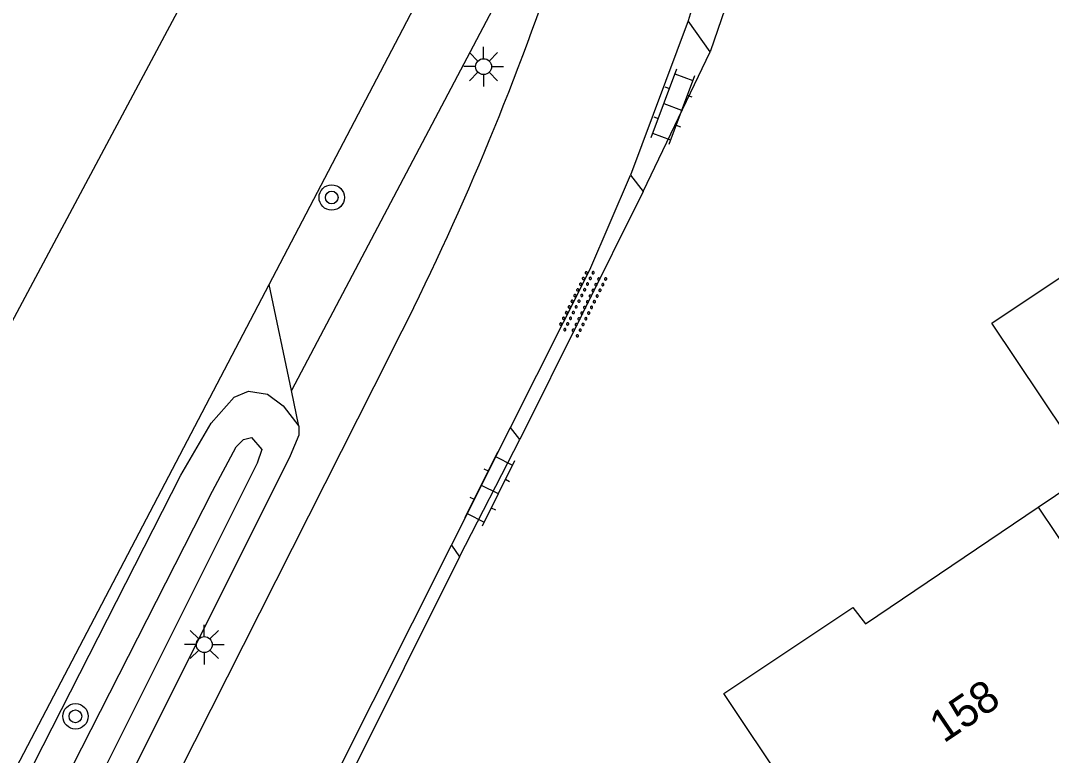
# Model space of a CAD drawing. Extents: x 135999 to 138000, y 396000 to 398501.
# Drawn here: x 136058.66 to 136091.08, y 397373.8 to 397396.92 of the extents above; entities that cross this region are included whole.
import ezdxf

# ---------------------------------------------------------------- set-up
doc = ezdxf.new("R2010")
doc.units = 0
for name, color, linetype in [('gg-afsc-erfafscheiding', 7, 'Continuous'), ('gg-afsc-hekwerk', 7, 'Continuous'), ('gg-anno-huisnummerreeks BGT', 7, 'Continuous'), ('gg-bbg-hoofdgebouw', 7, 'Continuous'), ('gg-bbg-tussenscheiding', 7, 'Continuous'), ('gg-knt-verharding', 7, 'Continuous'), ('gt-grn-groengrens', 7, 'Continuous'), ('gt-symb-boom', 7, 'Continuous'), ('gt-symb-klinker verharding', 7, 'Continuous'), ('gt-symb-lichtmast', 7, 'Continuous'), ('gt-symb-overige verharding', 7, 'Continuous'), ('gx-grn-maaiveld', 7, 'Continuous')]:
    doc.layers.add(name, color=color, linetype=linetype)

# ---------------------------------------------------------------- blocks, each defined once
blk = doc.blocks.new('gt0-BOOM')
at = {"layer": 'gt-symb-boom'}
for radius in [0.4, 0.2]:
    blk.add_circle((0, 0), radius, dxfattribs=at)
blk = doc.blocks.new('gt0-LMAST')
at = {"layer": 'gt-symb-lichtmast'}
for p, q in [((-0.182, 0.173), (-0.447, 0.438)), ((-0.005, 0.246), (-0.005, 0.621)), ((0.172, 0.173), (0.437, 0.438)), ((-0.255, -0.004), (-0.63, -0.004)), ((-0.182, -0.181), (-0.447, -0.446)), ((-0.005, -0.254), (-0.005, -0.629)), ((0.437, -0.446), (0.172, -0.181)), ((0.245, -0.004), (0.62, -0.004))]:
    blk.add_line(p, q, dxfattribs=at)
blk.add_circle((-0.005, -0.004), 0.25, dxfattribs=at)
blk = doc.blocks.new('gt0-KL1')
at = {"layer": 'gt-symb-klinker verharding'}
for p, q in [((-0.5, 0.3), (-0.5, 0.45)), ((0.5, 0.3), (0.5, 0.45)), ((-1.15, 0.3), (1.15, 0.3)), ((-1, -0.3), (-1, 0.3)), ((0, -0.3), (0, 0.3)), ((1, -0.3), (1, 0.3)), ((-1.15, -0.3), (1.15, -0.3)), ((-0.5, -0.45), (-0.5, -0.3)), ((0.5, -0.45), (0.5, -0.3))]:
    blk.add_line(p, q, dxfattribs=at)
blk = doc.blocks.new('gt0-OVH')
at = {"layer": 'gt-symb-overige verharding'}
for points in [[(-0.972, 0.298), (-0.967, 0.308), (-0.965, 0.319), (-0.966, 0.33), (-0.971, 0.34), (-0.978, 0.348), (-0.988, 0.353), (-0.999, 0.355), (-1.01, 0.354), (-1.02, 0.349), (-1.028, 0.342), (-1.033, 0.332), (-1.035, 0.321), (-1.034, 0.31), (-1.029, 0.3), (-1.022, 0.292), (-1.012, 0.287), (-1.001, 0.285), (-0.99, 0.286), (-0.98, 0.291)], [(-0.772, 0.298), (-0.767, 0.308), (-0.765, 0.319), (-0.766, 0.33), (-0.771, 0.34), (-0.778, 0.348), (-0.788, 0.353), (-0.799, 0.355), (-0.81, 0.354), (-0.82, 0.349), (-0.828, 0.342), (-0.833, 0.332), (-0.835, 0.321), (-0.834, 0.31), (-0.829, 0.3), (-0.822, 0.292), (-0.812, 0.287), (-0.801, 0.285), (-0.79, 0.286), (-0.78, 0.291)], [(-0.572, 0.298), (-0.567, 0.308), (-0.565, 0.319), (-0.566, 0.33), (-0.571, 0.34), (-0.578, 0.348), (-0.588, 0.353), (-0.599, 0.355), (-0.61, 0.354), (-0.62, 0.349), (-0.628, 0.342), (-0.633, 0.332), (-0.635, 0.321), (-0.634, 0.31), (-0.629, 0.3), (-0.622, 0.292), (-0.612, 0.287), (-0.601, 0.285), (-0.59, 0.286), (-0.58, 0.291)], [(-0.372, 0.298), (-0.367, 0.308), (-0.365, 0.319), (-0.366, 0.33), (-0.371, 0.34), (-0.378, 0.348), (-0.388, 0.353), (-0.399, 0.355), (-0.41, 0.354), (-0.42, 0.349), (-0.428, 0.342), (-0.433, 0.332), (-0.435, 0.321), (-0.434, 0.31), (-0.429, 0.3), (-0.422, 0.292), (-0.412, 0.287), (-0.401, 0.285), (-0.39, 0.286), (-0.38, 0.291)], [(-0.172, 0.298), (-0.167, 0.308), (-0.165, 0.319), (-0.166, 0.33), (-0.171, 0.34), (-0.178, 0.348), (-0.188, 0.353), (-0.199, 0.355), (-0.21, 0.354), (-0.22, 0.349), (-0.228, 0.342), (-0.233, 0.332), (-0.235, 0.321), (-0.234, 0.31), (-0.229, 0.3), (-0.222, 0.292), (-0.212, 0.287), (-0.201, 0.285), (-0.19, 0.286), (-0.18, 0.291)], [(0.028, 0.298), (0.033, 0.308), (0.035, 0.319), (0.034, 0.33), (0.029, 0.34), (0.022, 0.348), (0.012, 0.353), (0.001, 0.355), (-0.01, 0.354), (-0.02, 0.349), (-0.028, 0.342), (-0.033, 0.332), (-0.035, 0.321), (-0.034, 0.31), (-0.029, 0.3), (-0.022, 0.292), (-0.012, 0.287), (-0.001, 0.285), (0.01, 0.286), (0.02, 0.291)], [(0.228, 0.298), (0.233, 0.308), (0.235, 0.319), (0.234, 0.33), (0.229, 0.34), (0.222, 0.348), (0.212, 0.353), (0.201, 0.355), (0.19, 0.354), (0.18, 0.349), (0.172, 0.342), (0.167, 0.332), (0.165, 0.321), (0.166, 0.31), (0.171, 0.3), (0.178, 0.292), (0.188, 0.287), (0.199, 0.285), (0.21, 0.286), (0.22, 0.291)], [(0.428, 0.298), (0.433, 0.308), (0.435, 0.319), (0.434, 0.33), (0.429, 0.34), (0.422, 0.348), (0.412, 0.353), (0.401, 0.355), (0.39, 0.354), (0.38, 0.349), (0.372, 0.342), (0.367, 0.332), (0.365, 0.321), (0.366, 0.31), (0.371, 0.3), (0.378, 0.292), (0.388, 0.287), (0.399, 0.285), (0.41, 0.286), (0.42, 0.291)], [(0.628, 0.298), (0.633, 0.308), (0.635, 0.319), (0.634, 0.33), (0.629, 0.34), (0.622, 0.348), (0.612, 0.353), (0.601, 0.355), (0.59, 0.354), (0.58, 0.349), (0.572, 0.342), (0.567, 0.332), (0.565, 0.321), (0.566, 0.31), (0.571, 0.3), (0.578, 0.292), (0.588, 0.287), (0.599, 0.285), (0.61, 0.286), (0.62, 0.291)], [(0.828, 0.298), (0.833, 0.308), (0.835, 0.319), (0.834, 0.33), (0.829, 0.34), (0.822, 0.348), (0.812, 0.353), (0.801, 0.355), (0.79, 0.354), (0.78, 0.349), (0.772, 0.342), (0.767, 0.332), (0.765, 0.321), (0.766, 0.31), (0.771, 0.3), (0.778, 0.292), (0.788, 0.287), (0.799, 0.285), (0.81, 0.286), (0.82, 0.291)], [(1.028, 0.298), (1.033, 0.308), (1.035, 0.319), (1.034, 0.33), (1.029, 0.34), (1.022, 0.348), (1.012, 0.353), (1.001, 0.355), (0.99, 0.354), (0.98, 0.349), (0.972, 0.342), (0.967, 0.332), (0.965, 0.321), (0.966, 0.31), (0.971, 0.3), (0.978, 0.292), (0.988, 0.287), (0.999, 0.285), (1.01, 0.286), (1.02, 0.291)], [(-0.872, 0.106), (-0.867, 0.116), (-0.865, 0.126), (-0.866, 0.137), (-0.871, 0.147), (-0.878, 0.156), (-0.888, 0.161), (-0.899, 0.163), (-0.91, 0.162), (-0.92, 0.157), (-0.928, 0.15), (-0.933, 0.14), (-0.935, 0.129), (-0.934, 0.118), (-0.929, 0.108), (-0.922, 0.1), (-0.912, 0.095), (-0.901, 0.092), (-0.89, 0.094), (-0.88, 0.098)], [(-0.672, 0.106), (-0.667, 0.116), (-0.665, 0.126), (-0.666, 0.137), (-0.671, 0.147), (-0.678, 0.156), (-0.688, 0.161), (-0.699, 0.163), (-0.71, 0.162), (-0.72, 0.157), (-0.728, 0.15), (-0.733, 0.14), (-0.735, 0.129), (-0.734, 0.118), (-0.729, 0.108), (-0.722, 0.1), (-0.712, 0.095), (-0.701, 0.092), (-0.69, 0.094), (-0.68, 0.098)], [(-0.472, 0.106), (-0.467, 0.116), (-0.465, 0.126), (-0.466, 0.137), (-0.471, 0.147), (-0.478, 0.156), (-0.488, 0.161), (-0.499, 0.163), (-0.51, 0.162), (-0.52, 0.157), (-0.528, 0.15), (-0.533, 0.14), (-0.535, 0.129), (-0.534, 0.118), (-0.529, 0.108), (-0.522, 0.1), (-0.512, 0.095), (-0.501, 0.092), (-0.49, 0.094), (-0.48, 0.098)], [(-0.272, 0.106), (-0.267, 0.116), (-0.265, 0.126), (-0.266, 0.137), (-0.271, 0.147), (-0.278, 0.156), (-0.288, 0.161), (-0.299, 0.163), (-0.31, 0.162), (-0.32, 0.157), (-0.328, 0.15), (-0.333, 0.14), (-0.335, 0.129), (-0.334, 0.118), (-0.329, 0.108), (-0.322, 0.1), (-0.312, 0.095), (-0.301, 0.092), (-0.29, 0.094), (-0.28, 0.098)], [(-0.072, 0.106), (-0.067, 0.116), (-0.065, 0.126), (-0.066, 0.137), (-0.071, 0.147), (-0.078, 0.156), (-0.088, 0.161), (-0.099, 0.163), (-0.11, 0.162), (-0.12, 0.157), (-0.128, 0.15), (-0.133, 0.14), (-0.135, 0.129), (-0.134, 0.118), (-0.129, 0.108), (-0.122, 0.1), (-0.112, 0.095), (-0.101, 0.092), (-0.09, 0.094), (-0.08, 0.098)], [(0.128, 0.106), (0.133, 0.116), (0.135, 0.126), (0.134, 0.137), (0.129, 0.147), (0.122, 0.156), (0.112, 0.161), (0.101, 0.163), (0.09, 0.162), (0.08, 0.157), (0.072, 0.15), (0.067, 0.14), (0.065, 0.129), (0.066, 0.118), (0.071, 0.108), (0.078, 0.1), (0.088, 0.095), (0.099, 0.092), (0.11, 0.094), (0.12, 0.098)], [(0.328, 0.106), (0.333, 0.116), (0.335, 0.126), (0.334, 0.137), (0.329, 0.147), (0.322, 0.156), (0.312, 0.161), (0.301, 0.163), (0.29, 0.162), (0.28, 0.157), (0.272, 0.15), (0.267, 0.14), (0.265, 0.129), (0.266, 0.118), (0.271, 0.108), (0.278, 0.1), (0.288, 0.095), (0.299, 0.092), (0.31, 0.094), (0.32, 0.098)], [(0.528, 0.106), (0.533, 0.116), (0.535, 0.126), (0.534, 0.137), (0.529, 0.147), (0.522, 0.156), (0.512, 0.161), (0.501, 0.163), (0.49, 0.162), (0.48, 0.157), (0.472, 0.15), (0.467, 0.14), (0.465, 0.129), (0.466, 0.118), (0.471, 0.108), (0.478, 0.1), (0.488, 0.095), (0.499, 0.092), (0.51, 0.094), (0.52, 0.098)], [(0.728, 0.106), (0.733, 0.116), (0.735, 0.126), (0.734, 0.137), (0.729, 0.147), (0.722, 0.156), (0.712, 0.161), (0.701, 0.163), (0.69, 0.162), (0.68, 0.157), (0.672, 0.15), (0.667, 0.14), (0.665, 0.129), (0.666, 0.118), (0.671, 0.108), (0.678, 0.1), (0.688, 0.095), (0.699, 0.092), (0.71, 0.094), (0.72, 0.098)], [(0.928, 0.106), (0.933, 0.116), (0.935, 0.126), (0.934, 0.137), (0.929, 0.147), (0.922, 0.156), (0.912, 0.161), (0.901, 0.163), (0.89, 0.162), (0.88, 0.157), (0.872, 0.15), (0.867, 0.14), (0.865, 0.129), (0.866, 0.118), (0.871, 0.108), (0.878, 0.1), (0.888, 0.095), (0.899, 0.092), (0.91, 0.094), (0.92, 0.098)], [(-0.972, -0.142), (-0.967, -0.132), (-0.965, -0.121), (-0.966, -0.11), (-0.971, -0.1), (-0.978, -0.092), (-0.988, -0.087), (-0.999, -0.085), (-1.01, -0.086), (-1.02, -0.091), (-1.028, -0.098), (-1.033, -0.108), (-1.035, -0.119), (-1.034, -0.13), (-1.029, -0.14), (-1.022, -0.148), (-1.012, -0.153), (-1.001, -0.155), (-0.99, -0.154), (-0.98, -0.149)], [(-0.872, -0.334), (-0.867, -0.324), (-0.865, -0.314), (-0.866, -0.303), (-0.871, -0.293), (-0.878, -0.284), (-0.888, -0.279), (-0.899, -0.277), (-0.91, -0.278), (-0.92, -0.283), (-0.928, -0.29), (-0.933, -0.3), (-0.935, -0.311), (-0.934, -0.322), (-0.929, -0.332), (-0.922, -0.34), (-0.912, -0.345), (-0.901, -0.348), (-0.89, -0.346), (-0.88, -0.342)], [(-0.772, -0.142), (-0.767, -0.132), (-0.765, -0.121), (-0.766, -0.11), (-0.771, -0.1), (-0.778, -0.092), (-0.788, -0.087), (-0.799, -0.085), (-0.81, -0.086), (-0.82, -0.091), (-0.828, -0.098), (-0.833, -0.108), (-0.835, -0.119), (-0.834, -0.13), (-0.829, -0.14), (-0.822, -0.148), (-0.812, -0.153), (-0.801, -0.155), (-0.79, -0.154), (-0.78, -0.149)], [(-0.672, -0.334), (-0.667, -0.324), (-0.665, -0.314), (-0.666, -0.303), (-0.671, -0.293), (-0.678, -0.284), (-0.688, -0.279), (-0.699, -0.277), (-0.71, -0.278), (-0.72, -0.283), (-0.728, -0.29), (-0.733, -0.3), (-0.735, -0.311), (-0.734, -0.322), (-0.729, -0.332), (-0.722, -0.34), (-0.712, -0.345), (-0.701, -0.348), (-0.69, -0.346), (-0.68, -0.342)], [(-0.572, -0.142), (-0.567, -0.132), (-0.565, -0.121), (-0.566, -0.11), (-0.571, -0.1), (-0.578, -0.092), (-0.588, -0.087), (-0.599, -0.085), (-0.61, -0.086), (-0.62, -0.091), (-0.628, -0.098), (-0.633, -0.108), (-0.635, -0.119), (-0.634, -0.13), (-0.629, -0.14), (-0.622, -0.148), (-0.612, -0.153), (-0.601, -0.155), (-0.59, -0.154), (-0.58, -0.149)], [(-0.472, -0.334), (-0.467, -0.324), (-0.465, -0.314), (-0.466, -0.303), (-0.471, -0.293), (-0.478, -0.284), (-0.488, -0.279), (-0.499, -0.277), (-0.51, -0.278), (-0.52, -0.283), (-0.528, -0.29), (-0.533, -0.3), (-0.535, -0.311), (-0.534, -0.322), (-0.529, -0.332), (-0.522, -0.34), (-0.512, -0.345), (-0.501, -0.348), (-0.49, -0.346), (-0.48, -0.342)], [(-0.372, -0.142), (-0.367, -0.132), (-0.365, -0.121), (-0.366, -0.11), (-0.371, -0.1), (-0.378, -0.092), (-0.388, -0.087), (-0.399, -0.085), (-0.41, -0.086), (-0.42, -0.091), (-0.428, -0.098), (-0.433, -0.108), (-0.435, -0.119), (-0.434, -0.13), (-0.429, -0.14), (-0.422, -0.148), (-0.412, -0.153), (-0.401, -0.155), (-0.39, -0.154), (-0.38, -0.149)], [(-0.272, -0.334), (-0.267, -0.324), (-0.265, -0.314), (-0.266, -0.303), (-0.271, -0.293), (-0.278, -0.284), (-0.288, -0.279), (-0.299, -0.277), (-0.31, -0.278), (-0.32, -0.283), (-0.328, -0.29), (-0.333, -0.3), (-0.335, -0.311), (-0.334, -0.322), (-0.329, -0.332), (-0.322, -0.34), (-0.312, -0.345), (-0.301, -0.348), (-0.29, -0.346), (-0.28, -0.342)], [(-0.172, -0.142), (-0.167, -0.132), (-0.165, -0.121), (-0.166, -0.11), (-0.171, -0.1), (-0.178, -0.092), (-0.188, -0.087), (-0.199, -0.085), (-0.21, -0.086), (-0.22, -0.091), (-0.228, -0.098), (-0.233, -0.108), (-0.235, -0.119), (-0.234, -0.13), (-0.229, -0.14), (-0.222, -0.148), (-0.212, -0.153), (-0.201, -0.155), (-0.19, -0.154), (-0.18, -0.149)], [(-0.072, -0.334), (-0.067, -0.324), (-0.065, -0.314), (-0.066, -0.303), (-0.071, -0.293), (-0.078, -0.284), (-0.088, -0.279), (-0.099, -0.277), (-0.11, -0.278), (-0.12, -0.283), (-0.128, -0.29), (-0.133, -0.3), (-0.135, -0.311), (-0.134, -0.322), (-0.129, -0.332), (-0.122, -0.34), (-0.112, -0.345), (-0.101, -0.348), (-0.09, -0.346), (-0.08, -0.342)], [(0.028, -0.142), (0.033, -0.132), (0.035, -0.121), (0.034, -0.11), (0.029, -0.1), (0.022, -0.092), (0.012, -0.087), (0.001, -0.085), (-0.01, -0.086), (-0.02, -0.091), (-0.028, -0.098), (-0.033, -0.108), (-0.035, -0.119), (-0.034, -0.13), (-0.029, -0.14), (-0.022, -0.148), (-0.012, -0.153), (-0.001, -0.155), (0.01, -0.154), (0.02, -0.149)], [(0.128, -0.334), (0.133, -0.324), (0.135, -0.314), (0.134, -0.303), (0.129, -0.293), (0.122, -0.284), (0.112, -0.279), (0.101, -0.277), (0.09, -0.278), (0.08, -0.283), (0.072, -0.29), (0.067, -0.3), (0.065, -0.311), (0.066, -0.322), (0.071, -0.332), (0.078, -0.34), (0.088, -0.345), (0.099, -0.348), (0.11, -0.346), (0.12, -0.342)], [(0.228, -0.142), (0.233, -0.132), (0.235, -0.121), (0.234, -0.11), (0.229, -0.1), (0.222, -0.092), (0.212, -0.087), (0.201, -0.085), (0.19, -0.086), (0.18, -0.091), (0.172, -0.098), (0.167, -0.108), (0.165, -0.119), (0.166, -0.13), (0.171, -0.14), (0.178, -0.148), (0.188, -0.153), (0.199, -0.155), (0.21, -0.154), (0.22, -0.149)], [(0.328, -0.334), (0.333, -0.324), (0.335, -0.314), (0.334, -0.303), (0.329, -0.293), (0.322, -0.284), (0.312, -0.279), (0.301, -0.277), (0.29, -0.278), (0.28, -0.283), (0.272, -0.29), (0.267, -0.3), (0.265, -0.311), (0.266, -0.322), (0.271, -0.332), (0.278, -0.34), (0.288, -0.345), (0.299, -0.348), (0.31, -0.346), (0.32, -0.342)], [(0.428, -0.142), (0.433, -0.132), (0.435, -0.121), (0.434, -0.11), (0.429, -0.1), (0.422, -0.092), (0.412, -0.087), (0.401, -0.085), (0.39, -0.086), (0.38, -0.091), (0.372, -0.098), (0.367, -0.108), (0.365, -0.119), (0.366, -0.13), (0.371, -0.14), (0.378, -0.148), (0.388, -0.153), (0.399, -0.155), (0.41, -0.154), (0.42, -0.149)], [(0.528, -0.334), (0.533, -0.324), (0.535, -0.314), (0.534, -0.303), (0.529, -0.293), (0.522, -0.284), (0.512, -0.279), (0.501, -0.277), (0.49, -0.278), (0.48, -0.283), (0.472, -0.29), (0.467, -0.3), (0.465, -0.311), (0.466, -0.322), (0.471, -0.332), (0.478, -0.34), (0.488, -0.345), (0.499, -0.348), (0.51, -0.346), (0.52, -0.342)], [(0.628, -0.142), (0.633, -0.132), (0.635, -0.121), (0.634, -0.11), (0.629, -0.1), (0.622, -0.092), (0.612, -0.087), (0.601, -0.085), (0.59, -0.086), (0.58, -0.091), (0.572, -0.098), (0.567, -0.108), (0.565, -0.119), (0.566, -0.13), (0.571, -0.14), (0.578, -0.148), (0.588, -0.153), (0.599, -0.155), (0.61, -0.154), (0.62, -0.149)], [(0.728, -0.334), (0.733, -0.324), (0.735, -0.314), (0.734, -0.303), (0.729, -0.293), (0.722, -0.284), (0.712, -0.279), (0.701, -0.277), (0.69, -0.278), (0.68, -0.283), (0.672, -0.29), (0.667, -0.3), (0.665, -0.311), (0.666, -0.322), (0.671, -0.332), (0.678, -0.34), (0.688, -0.345), (0.699, -0.348), (0.71, -0.346), (0.72, -0.342)], [(0.828, -0.142), (0.833, -0.132), (0.835, -0.121), (0.834, -0.11), (0.829, -0.1), (0.822, -0.092), (0.812, -0.087), (0.801, -0.085), (0.79, -0.086), (0.78, -0.091), (0.772, -0.098), (0.767, -0.108), (0.765, -0.119), (0.766, -0.13), (0.771, -0.14), (0.778, -0.148), (0.788, -0.153), (0.799, -0.155), (0.81, -0.154), (0.82, -0.149)], [(0.928, -0.334), (0.933, -0.324), (0.935, -0.314), (0.934, -0.303), (0.929, -0.293), (0.922, -0.284), (0.912, -0.279), (0.901, -0.277), (0.89, -0.278), (0.88, -0.283), (0.872, -0.29), (0.867, -0.3), (0.865, -0.311), (0.866, -0.322), (0.871, -0.332), (0.878, -0.34), (0.888, -0.345), (0.899, -0.348), (0.91, -0.346), (0.92, -0.342)], [(1.028, -0.142), (1.033, -0.132), (1.035, -0.121), (1.034, -0.11), (1.029, -0.1), (1.022, -0.092), (1.012, -0.087), (1.001, -0.085), (0.99, -0.086), (0.98, -0.091), (0.972, -0.098), (0.967, -0.108), (0.965, -0.119), (0.966, -0.13), (0.971, -0.14), (0.978, -0.148), (0.988, -0.153), (0.999, -0.155), (1.01, -0.154), (1.02, -0.149)]]:
    blk.add_lwpolyline(points, close=True, dxfattribs=at)

msp = doc.modelspace()

# ---------------------------------------------------------------- linework, layer by layer
at = {"layer": 'gg-afsc-erfafscheiding'}
for p in [(136081.648, 397399.72), (136078.24, 397391.542)]:
    msp.add_line(p, (136080.351, 397395.936), dxfattribs=at)
at = {"layer": 'gg-afsc-hekwerk'}
for p, q in [((136078.24, 397391.542), (136074.365, 397383.742)), ((136078.24, 397391.542), (136074.365, 397383.742)), ((136072.465, 397380.046), (136074.365, 397383.742)), ((136072.465, 397380.046), (136074.365, 397383.742)), ((136072.465, 397380.046), (136060.825, 397356.691)), ((136072.465, 397380.046), (136060.825, 397356.691))]:
    msp.add_line(p, q, dxfattribs=at)
at = {"layer": 'gg-bbg-hoofdgebouw'}
for points in [[(136090.667, 397381.607), (136092.331, 397382.732), (136089.212, 397387.395), (136096.859, 397392.51), (136103.121, 397383.158), (136108.116, 397386.475)], [(136086.703, 397366.871), (136080.777, 397375.744), (136084.836, 397378.455), (136085.234, 397377.934), (136090.667, 397381.607)]]:
    msp.add_lwpolyline(points, dxfattribs=at)
at = {"layer": 'gg-bbg-tussenscheiding'}
msp.add_line((136090.667, 397381.607), (136095.332, 397374.604), dxfattribs=at)
at = {"layer": 'gg-knt-verharding'}
for p, q in [((136080.592, 397400.031), (136079.653, 397396.915)), ((136079.653, 397396.915), (136077.839, 397392.06)), ((136080.351, 397395.936), (136079.653, 397396.915)), ((136077.839, 397392.06), (136078.24, 397391.542)), ((136072.213, 397380.418), (136074.07, 397384.114)), ((136074.365, 397383.742), (136074.07, 397384.114)), ((136060.398, 397356.905), (136072.213, 397380.418)), ((136072.213, 397380.418), (136072.465, 397380.046))]:
    msp.add_line(p, q, dxfattribs=at)
for points in [[(136074.07, 397384.114), (136076.562, 397389.073), (136077.839, 397392.06)], [(136027.859, 397301.946), (136030.25, 397307.15), (136070.29, 397386.42)]]:
    msp.add_lwpolyline(points, dxfattribs=at)
msp.add_arc((135990.265, 397427.512), 89.958, 332.81956, 341.21078, dxfattribs=at)
at = {"layer": 'gt-grn-groengrens'}
msp.add_line((136075.679, 397401.399), (136067.177, 397385.28), dxfattribs=at)
at = {"layer": 'gx-grn-maaiveld'}
for p, q in [((136067.177, 397385.28), (136066.475, 397388.62)), ((136067.412, 397384.162), (136067.177, 397385.28))]:
    msp.add_line(p, q, dxfattribs=at)
for points in [[(136000, 397280.016), (136004.308, 397286.398), (136012.175, 397298.359), (136023.006, 397317.442), (136035.527, 397341.166), (136039.167, 397348.868), (136046.543, 397363.798), (136052.076, 397374.204), (136057.876, 397386.511), (136065.427, 397400.649), (136065.92, 397402.131), (136065.849, 397403.166), (136067.45, 397406.268)], [(136066.475, 397388.62), (136071.973, 397399.122), (136073.817, 397402.946), (136074.555, 397404.724)], [(136000, 397269.991), (136001.062, 397271.526), (136007.077, 397280.739), (136013.827, 397291.41), (136024.513, 397309.013), (136055.246, 397367.173), (136066.475, 397388.62)], [(136023.469, 397297.011), (136023.077, 397296.771), (136022.679, 397296.723), (136022.157, 397296.856), (136021.614, 397297.18), (136021.208, 397297.649), (136020.895, 397298.284), (136020.724, 397299.032), (136021.231, 397300.473), (136025.855, 397308.282), (136063.696, 397382.619), (136064.652, 397384.256), (136065.374, 397385.07), (136065.824, 397385.261), (136066.42, 397385.164), (136066.923, 397384.799), (136067.412, 397384.162)], [(136067.412, 397384.162), (136067.409, 397383.871), (136067.142, 397383.227), (136054.824, 397358.579), (136044.779, 397339.214), (136036.778, 397323.19), (136030.256, 397310.38), (136023.785, 397297.355)], [(136026.833, 397307.738), (136064.692, 397382.113), (136065.435, 397383.509), (136065.666, 397383.738), (136065.921, 397383.805), (136066.252, 397383.423), (136066.101, 397382.992), (136054.079, 397358.956), (136040.427, 397332.31), (136027.792, 397307.224), (136023.017, 397298.819), (136022.709, 397298.41), (136022.254, 397298.189), (136021.991, 397298.33), (136021.742, 397298.659), (136021.901, 397299.11), (136026.833, 397307.738)]]:
    msp.add_lwpolyline(points, dxfattribs=at)

# ---------------------------------------------------------------- block references
at = {"layer": 'gt-symb-boom'}
for p in [(136068.445, 397391.353), (136060.385, 397375.027)]:
    msp.add_blockref('gt0-BOOM', p, dxfattribs=at)
at = {"layer": 'gt-symb-klinker verharding'}
for p, rotation in [((136079.17, 397394.206), -110.48229688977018), ((136073.415, 397382.171), -116.41137488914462)]:
    msp.add_blockref('gt0-KL1', p, dxfattribs=dict(at, rotation=rotation))
at = {"layer": 'gt-symb-lichtmast'}
for p in [(136073.227, 397395.475), (136064.443, 397377.288)]:
    msp.add_blockref('gt0-LMAST', p, dxfattribs=at)
at = {"layer": 'gt-symb-overige verharding', "rotation": -116.41137489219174}
msp.add_blockref('gt0-OVH', (136076.33, 397388.038), dxfattribs=at)

# ---------------------------------------------------------------- texts
at = {"layer": 'gg-anno-huisnummerreeks BGT'}
msp.add_text('158', height=1, rotation=34.1, dxfattribs=at).set_placement((136087.696, 397374.166))

doc.saveas('drawing.dxf')
